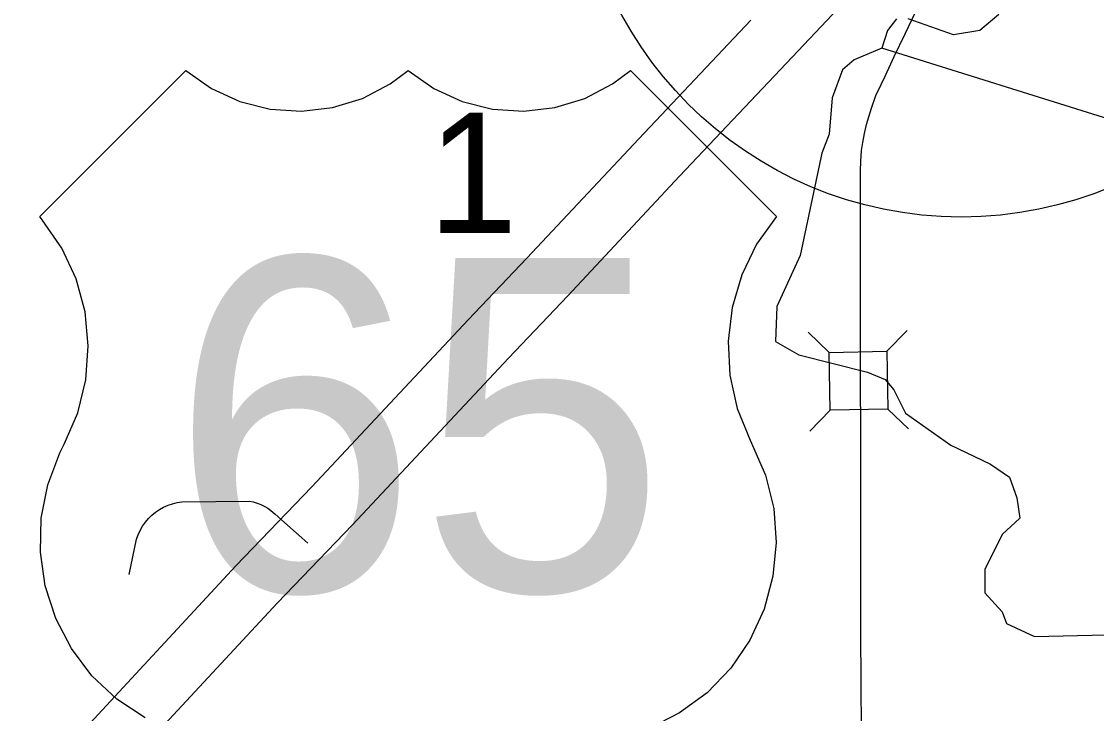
# Model space of a CAD drawing. Extents: x -1403959 to 81668, y -1400582 to 11018.
# Drawn here: x 7880.3 to 7992.6, y 8818.6 to 8890.9 of the extents above; entities that cross this region are included whole.
import ezdxf

# ---------------------------------------------------------------- set-up
doc = ezdxf.new("R2010")
doc.units = 0
for name, color, linetype in [('tdCiSecText', 7, 'Continuous'), ('tdCiSectNmbr', 7, 'Continuous'), ('tdCiSectTwpRng', 7, 'Continuous'), ('tdCoDivCarto', 7, 'Continuous'), ('tdCoSectLinePart', 7, 'Continuous'), ('tdCoSurfAsphalt', 7, 'Continuous'), ('tdCoSurfAsphaltUnbanded', 7, 'Continuous'), ('tdCoSurfBitum', 7, 'Continuous')]:
    doc.layers.add(name, color=color, linetype=linetype)

msp = doc.modelspace()

# ---------------------------------------------------------------- linework, layer by layer
at = {"layer": 'tdCiSecText'}
for points in [[(7962.46, 8858.46), (7964.64, 8856.35), (7970.69, 8856.46)], [(7972.79, 8858.63), (7970.69, 8856.46), (7970.79, 8850.41)], [(7962.64, 8848.13), (7964.74, 8850.3), (7964.64, 8856.35)], [(7972.92, 8848.35), (7970.79, 8850.41), (7964.74, 8850.3)]]:
    msp.add_lwpolyline(points, dxfattribs=at)
at = {"layer": 'tdCiSectNmbr'}
for points in [[(7967.91, 8862.77), (7967.91, 8873.38), (7967.92, 8875.37), (7967.94, 8876.31), (7968.04, 8877.45), (7968.17, 8878.27), (7968.33, 8879.22), (7968.54, 8880.17), (7968.78, 8880.97), (7969.07, 8881.89), (7969.53, 8883.2), (7970.08, 8884.36), (7970.52, 8885.3), (7971.45, 8887.28), (7972.59, 8889.65), (7973.63, 8891.83), (7975.14, 8894.96), (7976.71, 8898.18), (7977.94, 8900.74), (7979.67, 8904.29), (7980.81, 8906.66), (7981.35, 8907.64), (7982.2, 8909.06), (7982.85, 8909.93)], [(7968, 8820.22), (7967.96, 8828.74), (7967.94, 8844.1), (7967.91, 8857.25), (7967.91, 8862.77)], [(7967.91, 8862.77), (7967.91, 8862.77)], [(7968.02, 8814.36), (7968.01, 8818.48), (7968, 8820.22)]]:
    msp.add_lwpolyline(points, dxfattribs=at)
at = {"layer": 'tdCiSectTwpRng'}
for points in [[(7891.52, 8833.12), (7892.29, 8836.82), (7892.46, 8837.29), (7892.67, 8837.74), (7892.92, 8838.18), (7893.21, 8838.59), (7893.53, 8838.97), (7893.89, 8839.32), (7894.27, 8839.64), (7894.69, 8839.92), (7895.12, 8840.16), (7895.58, 8840.37), (7896.05, 8840.53), (7896.54, 8840.65)], [(7896.54, 8840.65), (7897.03, 8840.73), (7904.08, 8840.81), (7904.48, 8840.72), (7904.88, 8840.6), (7905.26, 8840.45), (7905.63, 8840.27), (7905.99, 8840.06), (7906.33, 8839.82), (7906.72, 8839.47), (7907.43, 8838.86), (7908.98, 8837.48), (7909.55, 8836.97)], [(7909.55, 8836.97), (7910.18, 8836.41)]]:
    msp.add_lwpolyline(points, dxfattribs=at)
at = {"layer": 'tdCoDivCarto'}
for points in [[(7872.96, 8793.89), (7885.81, 8807.67), (7887.3, 8809.31), (7890.72, 8812.6), (7906.97, 8830.14), (7914.84, 8838.31), (7931.14, 8855.74), (7937.35, 8862.26), (7949.03, 8874.75), (7960.77, 8887.19), (7973.41, 8900.61)], [(7868.76, 8797.9), (7881.52, 8811.58), (7883.16, 8813.39), (7886.53, 8816.62), (7902.67, 8834.04), (7910.61, 8842.29), (7926.95, 8859.75), (7933.08, 8866.19), (7944.75, 8878.66), (7956.46, 8891.08)]]:
    msp.add_lwpolyline(points, dxfattribs=at)
at = {"layer": 'tdCoSurfAsphalt'}
msp.add_circle((7978.44, 8910.82), 40.33, dxfattribs=at)
at = {"layer": 'tdCoSurfAsphaltUnbanded'}
msp.add_lwpolyline([(7893.19, 8818.14), (7890.22, 8820.11), (7887.63, 8822.55), (7885.49, 8825.39), (7883.84, 8828.55), (7882.75, 8831.94), (7882.24, 8835.46), (7882.33, 8839.02), (7883.01, 8842.51), (7884.26, 8845.84), (7884.73, 8846.77), (7886.14, 8850.03), (7886.99, 8853.49), (7887.25, 8857.04), (7886.91, 8860.58), (7885.99, 8864.02), (7884.5, 8867.25), (7882.19, 8870.56), (7897.45, 8885.82), (7900.12, 8883.93), (7903.09, 8882.57), (7906.26, 8881.76), (7909.52, 8881.55), (7912.77, 8881.93), (7915.89, 8882.9), (7918.79, 8884.42), (7920.66, 8885.82), (7923.34, 8883.93), (7926.31, 8882.57), (7929.48, 8881.76), (7932.74, 8881.55), (7935.98, 8881.93), (7939.11, 8882.9), (7942, 8884.42), (7943.88, 8885.82), (7959.14, 8870.56), (7957.07, 8867.66), (7955.51, 8864.46), (7954.51, 8861.05), (7954.09, 8857.51), (7954.27, 8853.96), (7955.04, 8850.48), (7956.38, 8847.19), (7958.01, 8843.5), (7958.86, 8840.04), (7959.12, 8836.49), (7958.78, 8832.95), (7957.86, 8829.51), (7956.37, 8826.28), (7954.37, 8823.34), (7951.9, 8820.77), (7949.03, 8818.66), (7945.86, 8817.05)], dxfattribs=at)
at = {"layer": 'tdCoSurfBitum'}
for points in [[(7982.36, 8891.68), (7980.38, 8890), (7977.63, 8889.54), (7972.9, 8891.22)], [(7971.67, 8891.22), (7970.76, 8889.99), (7970.15, 8888.16), (7967.25, 8886.94), (7966.03, 8885.87), (7964.96, 8882.97), (7964.66, 8879.15), (7963.9, 8877.16), (7961.62, 8866.47), (7959.18, 8861.13), (7959.03, 8857.47), (7961.48, 8856.09), (7968.66, 8854.27), (7970.49, 8853.5), (7971.41, 8852.44), (7972.63, 8850), (7977.37, 8846.64), (7981.49, 8844.66), (7983.48, 8843.29), (7984.25, 8841.15), (7984.56, 8839.01), (7982.72, 8837.33), (7980.9, 8833.67), (7980.9, 8831.22), (7982.73, 8829.24), (7983.19, 8828.02), (7986.09, 8826.65), (8005.64, 8827.12)], [(8072.17, 8882.14), (8066.06, 8880.15), (8062.85, 8879.69), (8058.88, 8880.3), (8055.98, 8879.68), (8050.64, 8877.54), (8041.94, 8876.77), (8029.42, 8873.55), (8015.52, 8870.79), (8009.57, 8870.94), (8007.58, 8871.4), (8004.37, 8873.23), (8000.24, 8877.35), (7998.11, 8879.02), (7994.44, 8880.55), (7970.15, 8888.16)]]:
    msp.add_lwpolyline(points, dxfattribs=at)

# ---------------------------------------------------------------- texts
at = {"layer": 'tdCoSectLinePart'}
msp.add_text('1', height=12.57, rotation=0.0008, dxfattribs=at).set_placement((7922.73, 8868.83))
at = {"layer": 'tdCoSurfAsphaltUnbanded'}
msp.add_text('65', height=34.822, dxfattribs=at).set_placement((7895.83, 8831.4))

doc.saveas('drawing.dxf')
